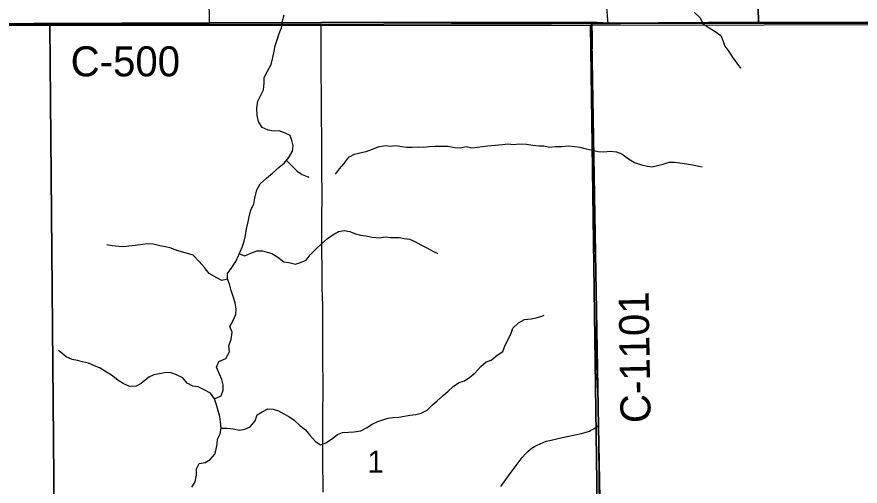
# Model space of a CAD drawing. Extents: x 1874609 to 2204689, y 815661 to 1281160.
# Drawn here: x 2006732 to 2015153, y 1085652 to 1090342 of the extents above; entities that cross this region are included whole.
import ezdxf

# ---------------------------------------------------------------- set-up
doc = ezdxf.new("R2010")
doc.units = 0
for name, color, linetype in [('GM_X_County_Road', 7, 'Continuous'), ('GM_X_County_Road_Text', 7, 'Continuous'), ('GM_X_Minor_River', 7, 'Continuous'), ('GM_X_Section', 7, 'Continuous'), ('GM_X_Section_Text', 7, 'Continuous'), ('GM_X_Township', 7, 'Continuous'), ('GM_X_Township_Road', 7, 'Continuous')]:
    doc.layers.add(name, color=color, linetype=linetype)

msp = doc.modelspace()

# ---------------------------------------------------------------- linework, layer by layer
at = {"layer": 'GM_X_County_Road'}
for points in [[(2008656.8, 1090270.2), (2008656.5, 1090296.4), (2008653.7, 1090525)], [(2014136.4, 1090278.5), (2014258.3, 1090278.7), (2014532.7, 1090279.3), (2014696.3, 1090279.5), (2015030.5, 1090278.1), (2015407.5, 1090278.1), (2015407.9, 1090278.1), (2015670.1, 1090277.1), (2015817.9, 1090276.5), (2016178.7, 1090277.3), (2016298.3, 1090277)], [(2003355.1, 1090250.4), (2003377.9, 1090250.4), (2003558.2, 1090252.8), (2003738.7, 1090254.9), (2003984.9, 1090256.2), (2004247.4, 1090258.9), (2004460.7, 1090259.7), (2004887.3, 1090261.8), (2005084.1, 1090262.6), (2005445.2, 1090264.3), (2005691.3, 1090266.7), (2005838.5, 1090265.7), (2006035.4, 1090266.9), (2006232.4, 1090269.5), (2006544, 1090270.7), (2006845.5, 1090270.1), (2007162.7, 1090269.5), (2007483.5, 1090270.9), (2007773.8, 1090270.9), (2008200.4, 1090270.2), (2008561.4, 1090270.5), (2008656.8, 1090270.2)], [(2008656.8, 1090270.2), (2008840.2, 1090269.5), (2009348.9, 1090268.6), (2009644.3, 1090267.4), (2009771, 1090268.1)], [(2009771, 1090268.1), (2009896.3, 1090268.7), (2010395, 1090271.4), (2011071.1, 1090275), (2011235, 1090276.2), (2011743.8, 1090276), (2012072, 1090276.5), (2012301.7, 1090277.7), (2012476.8, 1090277)], [(2012476.8, 1090277), (2012547.8, 1090276.7), (2012637.7, 1090276.9)], [(2012538.6, 1086262.8), (2012538.6, 1086290.2), (2012538, 1086402.2), (2012535.7, 1086531.7), (2012531, 1086664.4), (2012526.4, 1086762.6), (2012524.1, 1086860.8), (2012523, 1086926.4), (2012521.3, 1087041.1), (2012520.3, 1087155.8), (2012520.9, 1087286.7), (2012523.2, 1087351.6), (2012523.3, 1087416.7), (2012519.9, 1087596.8), (2012516.8, 1087744.3), (2012507.6, 1088039), (2012504.7, 1088137.4), (2012500.9, 1088252), (2012497.7, 1088366.7), (2012495.8, 1088514), (2012495.5, 1088661.3), (2012491.6, 1088792.2), (2012485.2, 1088972.5), (2012484.6, 1089054.5), (2012484.7, 1089136.4), (2012483.2, 1089300.2), (2012483.1, 1089349.4), (2012482.4, 1089414.6), (2012479.2, 1089496.1), (2012477.3, 1089627.2), (2012477.7, 1089807.6), (2012478.6, 1089971.5), (2012479, 1090069.9), (2012479.5, 1090151.7), (2012477.3, 1090254.5), (2012476.8, 1090277)], [(2012637.7, 1090276.9), (2012761.1, 1090277.1), (2013089.3, 1090278.6), (2013335.3, 1090278), (2013499.4, 1090277.5), (2013647.1, 1090276.8), (2013942.5, 1090278.1), (2014136.4, 1090278.5)], [(2011564.1, 1085648), (2011641.2, 1085754.4), (2011719.2, 1085860.2), (2011779.3, 1085938.5), (2011812, 1085975.8), (2011835.5, 1085999.2), (2011860.3, 1086020.9), (2011873, 1086031.2), (2011899.9, 1086047.9), (2011927.4, 1086062.3), (2011956.5, 1086076.9), (2011987.1, 1086090), (2012018.6, 1086100.4), (2012066.6, 1086112.9), (2012162.9, 1086134.3), (2012307.9, 1086163.8), (2012371.8, 1086178.3), (2012418.7, 1086191.9), (2012449, 1086203.4), (2012463.5, 1086210.4), (2012478.7, 1086217.2), (2012495, 1086226.3), (2012511.9, 1086238.1), (2012526.3, 1086249.1), (2012538.6, 1086262.8)]]:
    msp.add_lwpolyline(points, dxfattribs=at)
at = {"layer": 'GM_X_Minor_River'}
for points in [[(2013497.5, 1090387.1), (2013551.4, 1090334.6), (2013587.1, 1090272.2), (2013647, 1090231.6), (2013706.9, 1090197.1), (2013760.8, 1090156.6), (2013780.5, 1090104.3), (2013802.3, 1090048), (2013842.1, 1089995.6), (2013875.9, 1089941.1), (2013921.6, 1089880.6), (2013959.4, 1089830.2), (2013965.5, 1089836.2)], [(2008707, 1086526.4), (2008773.2, 1086556.1), (2008793.5, 1086610.2), (2008791.8, 1086666.4), (2008778.1, 1086718.6), (2008756.3, 1086771), (2008726.6, 1086841.4), (2008749, 1086899.5), (2008817.3, 1086929.1), (2008855.7, 1086993.1), (2008850, 1087055.4), (2008872.4, 1087121.4), (2008880.7, 1087189.6), (2008859, 1087248), (2008893.4, 1087308), (2008917.7, 1087368), (2008922, 1087420.2), (2008910.3, 1087484.5), (2008892.6, 1087546.8), (2008870.9, 1087609.2), (2008857.2, 1087661.4), (2008835.5, 1087723.8), (2008833.7, 1087778), (2008878.1, 1087837.9), (2008918.5, 1087895.9), (2008948.9, 1087963.9), (2008983.4, 1088042), (2009001.7, 1088100.1), (2009016.1, 1088158.2), (2009026.4, 1088222.3), (2009042.8, 1088292.5), (2009053.1, 1088344.6), (2009069.5, 1088414.7), (2009099.8, 1088470.7), (2009108.2, 1088530.9), (2009128.7, 1088615), (2009163, 1088673), (2009223.4, 1088730.8), (2009285.8, 1088778.6), (2009350.2, 1088838.4), (2009402.5, 1088880.2), (2009446.9, 1088938.1), (2009483.3, 1089000.1), (2009491.6, 1089054.2), (2009477.8, 1089106.5), (2009460.1, 1089156.8), (2009404.1, 1089183.3), (2009350.1, 1089203.7), (2009294, 1089200), (2009242, 1089210.4), (2009182, 1089234.9), (2009144.3, 1089297.3), (2009130.6, 1089357.6), (2009126.9, 1089429.9), (2009139.3, 1089500.1), (2009169.7, 1089560.1), (2009196, 1089614.1), (2009202.4, 1089684.3), (2009200.6, 1089734.5), (2009231, 1089792.5), (2009271.5, 1089866.5), (2009287.9, 1089936.6), (2009302.2, 1090000.8), (2009312.5, 1090050.9), (2009330.9, 1090113), (2009351.2, 1090175.1), (2009373.6, 1090233.1), (2009386, 1090303.3), (2009400.3, 1090361.4)], [(2009914.8, 1088768.5), (2009955.2, 1088822.5), (2009997.5, 1088874.4), (2010047.9, 1088938.3), (2010102.2, 1088970), (2010156.3, 1088981.7), (2010220.5, 1088995.4), (2010282.8, 1089021), (2010341, 1089042.7), (2010409.2, 1089056.3), (2010459.2, 1089050), (2010513.4, 1089055.7), (2010575.4, 1089045.2), (2010627.5, 1089040.9), (2010679.6, 1089038.6), (2010745.7, 1089042.1), (2010795.8, 1089039.8), (2010847.9, 1089047.5), (2010908, 1089049.1), (2010972.1, 1089048.7), (2011040.2, 1089050.3), (2011102.3, 1089035.8), (2011162.4, 1089033.4), (2011218.5, 1089045.1), (2011276.6, 1089034.7), (2011330.7, 1089038.4), (2011380.8, 1089048.1), (2011432.9, 1089053.8), (2011511.1, 1089059.3), (2011577.3, 1089066.9), (2011637.4, 1089074.5), (2011691.5, 1089068.1), (2011749.6, 1089071.8), (2011819.7, 1089069.3), (2011885.8, 1089060.9), (2011943.8, 1089054.5), (2011995.9, 1089054.1), (2012049.9, 1089039.7), (2012106.1, 1089045.4), (2012174.2, 1089044.9), (2012240.3, 1089052.6), (2012302.4, 1089046.1), (2012354.5, 1089039.8), (2012416.5, 1089023.3), (2012478.5, 1089008.9), (2012536.6, 1088996.4), (2012592.6, 1088992.1), (2012656.8, 1088999.7), (2012720.9, 1088993.3), (2012772.8, 1088972.8), (2012838.7, 1088922.2), (2012900.6, 1088885.7), (2012968.6, 1088863.2), (2013024.6, 1088850.8), (2013074.7, 1088844.5), (2013130.9, 1088856.1), (2013187, 1088869.8), (2013247.2, 1088889.5), (2013299.3, 1088891.2), (2013351.4, 1088884.8), (2013419.4, 1088872.3), (2013479.5, 1088863.9), (2013541.5, 1088851.5), (2013575.6, 1088843.2)], [(2009423.1, 1088907.1), (2009480.5, 1088851.6), (2009530.3, 1088799.1), (2009582.2, 1088766.7), (2009648.2, 1088740.1), (2009644.2, 1088740.2)], [(2008952.6, 1087972.3), (2009007, 1087955.5), (2009069.2, 1087979.2), (2009129.4, 1088002.9), (2009185.5, 1088004.5), (2009277.6, 1087977.8), (2009339.5, 1087939.3), (2009399.3, 1087894.8), (2009449.4, 1087888.4), (2009513.4, 1087869.9), (2009563.6, 1087887.7), (2009621.8, 1087911.4), (2009660.2, 1087963.3), (2009716.6, 1088021.2), (2009772.9, 1088073), (2009835.3, 1088128.8), (2009887.6, 1088162.6), (2009943.9, 1088196.3), (2010000, 1088206), (2010056.1, 1088197.6), (2010112, 1088173.2), (2010162.1, 1088160.8), (2010216.1, 1088154.4), (2010280.2, 1088142), (2010354.3, 1088135.5), (2010414.4, 1088143.1), (2010464.5, 1088136.8), (2010550.6, 1088136.2), (2010600.6, 1088127.9), (2010652.7, 1088119.5), (2010704.7, 1088097.1), (2010764.6, 1088062.6), (2010826.5, 1088034.1), (2010884.5, 1088001.6), (2010936.4, 1087977.2)], [(2008836.8, 1087719.9), (2008779.3, 1087706.1), (2008727.3, 1087734.5), (2008651.4, 1087777.2), (2008605.7, 1087837.7), (2008553.9, 1087898.2), (2008494.1, 1087960.8), (2008390.1, 1087989.6), (2008330.1, 1088008.1), (2008274.1, 1088030.5), (2008216.1, 1088044.9), (2008160, 1088053.3), (2008092, 1088071.8), (2008037.9, 1088074.2), (2007985.8, 1088068.5), (2007913.6, 1088056.9), (2007851.5, 1088051.3), (2007801.4, 1088043.6), (2007749.3, 1088045.9), (2007683.2, 1088052.4), (2007629.2, 1088064.8), (2007631.2, 1088064.7)], [(2008773.1, 1086233.5), (2008829.6, 1086230.6), (2008891.7, 1086224.2), (2008955.7, 1086211.7), (2009009.9, 1086223.4), (2009062.1, 1086245.2), (2009110.5, 1086305.1), (2009130.8, 1086365.1), (2009181.1, 1086394.9), (2009239.3, 1086424.6), (2009291.4, 1086420.3), (2009345.4, 1086403.9), (2009397.3, 1086373.5), (2009449.3, 1086347), (2009501.2, 1086312.6), (2009559, 1086260), (2009614.9, 1086215.5), (2009654.7, 1086165.1), (2009710.5, 1086102.5), (2009764.4, 1086066), (2009816.6, 1086083.8), (2009872.9, 1086121.5), (2009933.2, 1086167.3), (2009983.4, 1086187), (2010043.5, 1086190.7), (2010099.6, 1086196.3), (2010167.8, 1086203.9), (2010222.1, 1086235.7), (2010278.4, 1086273.4), (2010336.6, 1086299.2), (2010386.8, 1086314.9), (2010438.9, 1086330.6), (2010491.1, 1086338.3), (2010547.2, 1086341.9), (2010603.3, 1086351.6), (2010655.5, 1086361.3), (2010715.6, 1086367), (2010769.8, 1086382.7), (2010828, 1086410.4), (2010878.4, 1086462.2), (2010930.7, 1086504.1), (2010989.1, 1086559.9), (2011039.4, 1086601.7), (2011093.7, 1086651.5), (2011150, 1086689.3), (2011202.2, 1086705), (2011254.5, 1086740.8), (2011306.8, 1086780.6), (2011365.3, 1086848.5), (2011419.6, 1086894.3), (2011469.8, 1086912), (2011528.1, 1086959.8), (2011586.4, 1086997.6), (2011606.8, 1087059.6), (2011641.2, 1087123.7), (2011667.5, 1087179.7), (2011685.8, 1087231.8), (2011742.2, 1087285.6), (2011802.5, 1087317.3), (2011866.6, 1087322.9), (2011918.8, 1087334.6), (2011973, 1087352.3), (2011999, 1087360.2)], [(2007740.3, 1086711.3), (2007678.4, 1086761.9), (2007626.5, 1086792.3), (2007564.6, 1086832.9), (2007500.6, 1086859.4), (2007446.6, 1086879.8), (2007388.6, 1086896.2), (2007336.6, 1086906.6), (2007282.6, 1086919), (2007224.6, 1086945.4), (2007160.8, 1086998), (2007148.8, 1087012.2)], [(2008477.9, 1085640.8), (2008512.3, 1085696.8), (2008526.6, 1085760.9), (2008527, 1085827.1), (2008553.3, 1085879.2), (2008611.5, 1085888.8), (2008663.7, 1085918.6), (2008708, 1085970.5), (2008722.3, 1086020.6), (2008730.6, 1086070.7), (2008736.9, 1086120.8), (2008761.2, 1086174.9), (2008773.5, 1086231), (2008763.8, 1086295.3), (2008758.1, 1086347.5), (2008742.4, 1086405.8), (2008724.7, 1086464.1), (2008707, 1086526.4), (2008667.2, 1086582.9), (2008601.2, 1086613.4), (2008541.3, 1086645.9), (2008489.2, 1086652.3), (2008431.3, 1086682.8), (2008389.5, 1086733.2), (2008325.6, 1086765.7), (2008261.6, 1086788.2), (2008207.5, 1086784.6), (2008155.3, 1086774.9), (2008101.2, 1086763.2), (2008051, 1086741.4), (2007972.5, 1086679.7), (2007922.3, 1086649.9), (2007856.1, 1086648.3), (2007794.2, 1086676.8), (2007740.3, 1086711.3)]]:
    msp.add_lwpolyline(points, dxfattribs=at)
at = {"layer": 'GM_X_Section'}
for points in [[(2007060.5, 1090259.9), (2007118.2, 1083854.4), (2002011.3, 1083917.7), (2002014.8, 1090243.3), (2002758.5, 1090248.1), (2004917.7, 1090255.4)], [(2007060.5, 1090259.9), (2007525.4, 1090259.7), (2009865.5, 1090258.6), (2011864.6, 1090257.7), (2012459.6, 1090257.4), (2012554, 1083525.8), (2007118.2, 1083854.4)], [(2016591.1, 1090270.7), (2018056.9, 1090275.3), (2018077.6, 1083333.3), (2012556.1, 1083487.7), (2012554, 1083525.8), (2012459.6, 1090257.4), (2014194.8, 1090263.2)]]:
    msp.add_lwpolyline(points, close=True, dxfattribs=at)
at = {"layer": 'GM_X_Township'}
for points in [[(2028602.5, 1090282.9), (2025941.2, 1090282.5), (2022216, 1090297.5), (2020721, 1090305.6), (2016744.8, 1090295.3), (2016306.5, 1090284.7), (2014136.9, 1090288.3), (2013943.6, 1098633.8), (2013828.9, 1103586.4), (2013661.6, 1110812.3), (2013523.2, 1116785.6), (2016220.4, 1116802.4), (2020156, 1116833.2), (2021873.5, 1116814.9), (2022478.5, 1116818.5), (2023245.1, 1116822.9), (2024866.1, 1116798.6), (2027655.5, 1116790.3), (2029223.3, 1116749.1)], [(2013828.9, 1103586.4), (2013943.6, 1098633.8), (2014136.9, 1090288.3), (2012641, 1090280.1), (2012470, 1090289.5), (2009773.9, 1090284.9), (2008657.5, 1090282.1), (2003387.7, 1090261.9), (2003316.8, 1090261.6), (1999821, 1090248.3), (1997562.4, 1090253.7), (1997015.8, 1090252.3), (1996191.7, 1090258.2), (1991142, 1090253.1), (1989481.3, 1090257.2), (1987050.1, 1090265.3), (1986770, 1096835.4), (1986477.7, 1103440.1)], [(1991419.1, 1075774.5), (1991355.2, 1080411.9), (1991341.4, 1081115.3), (1991291.7, 1083650.7), (1991168.6, 1087989.6), (1991142, 1090253.1), (1996191.7, 1090258.2), (1997015.8, 1090252.3), (1997562.4, 1090253.7), (1999821, 1090248.3), (2003316.8, 1090261.6), (2003387.7, 1090261.9), (2008657.5, 1090282.1), (2009773.9, 1090284.9), (2012470, 1090289.5), (2012540.6, 1086252.1), (2012630.4, 1081351.1), (2012650.5, 1080955.8), (2012704, 1078242.4), (2012701.4, 1077595.4), (2012822.6, 1068444.9)], [(2012822.6, 1068444.9), (2012701.4, 1077595.4), (2012704, 1078242.4), (2012650.5, 1080955.8), (2012630.4, 1081351.1), (2012540.6, 1086252.1), (2012470, 1090289.5), (2012641, 1090280.1), (2014136.9, 1090288.3), (2016306.5, 1090284.7), (2016744.8, 1090295.3), (2020721, 1090305.6), (2022216, 1090297.5), (2025941.2, 1090282.5), (2028602.5, 1090282.9)]]:
    msp.add_lwpolyline(points, dxfattribs=at)
at = {"layer": 'GM_X_Township_Road'}
for points in [[(2012637.7, 1090276.9), (2012634.5, 1090313.6), (2012608.6, 1090607.7)], [(2009789.8, 1085592.6), (2009786.4, 1085939.2), (2009787.4, 1086133.8), (2009788.4, 1086263.2), (2009788.7, 1086460), (2009790.3, 1086525.5), (2009790.1, 1086640.2), (2009789, 1086934.8), (2009788.4, 1086983.9), (2009788, 1087131.4), (2009787.6, 1087229.7), (2009786.7, 1087458.8), (2009781.6, 1087636.6), (2009776.8, 1088192.6), (2009777.1, 1088356.4), (2009779.1, 1088519.3), (2009780.3, 1088601.1), (2009779.7, 1088633.8), (2009778.8, 1088732.1), (2009777, 1088862.8), (2009776.9, 1088911.8), (2009777.4, 1088977.4), (2009778.2, 1089075.7), (2009777.1, 1089157.6), (2009775.4, 1089321.5), (2009773.7, 1089534.5), (2009772.9, 1089616.4), (2009772.2, 1089731), (2009772.2, 1089812.9), (2009772.1, 1089911.2), (2009771.1, 1090238.7), (2009771, 1090268.1)], [(2012552.2, 1085088.8), (2012542.4, 1086071.5), (2012538.6, 1086262.8)]]:
    msp.add_lwpolyline(points, dxfattribs=at)

# ---------------------------------------------------------------- texts
at = {"layer": 'GM_X_County_Road_Text'}
for s, rotation, p in [('C-500', 0.00001, (2007269.2, 1089747.6)), ('C-1101', 90.91116, (2013061.5, 1086285))]:
    msp.add_text(s, height=300, rotation=rotation, dxfattribs=at).set_placement(p)
at = {"layer": 'GM_X_Section_Text'}
msp.add_text('1', height=221, rotation=0.00001, dxfattribs=at).set_placement((2010232.6, 1085785.5))

doc.saveas('drawing.dxf')
